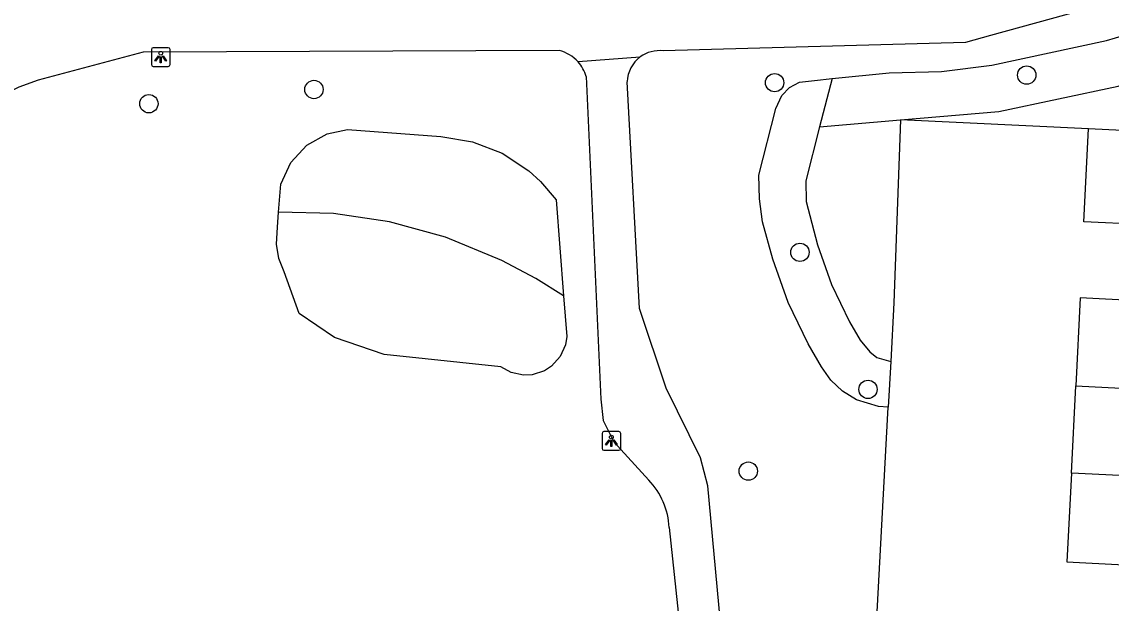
# Model space of a CAD drawing. Extents: x 162990 to 165007, y 383433 to 384336.
# Drawn here: x 164530.9 to 164588.9, y 383941.1 to 383972.1 of the extents above; entities that cross this region are included whole.
import ezdxf

# ---------------------------------------------------------------- set-up
doc = ezdxf.new("R2010")
doc.units = 0
for name, color, linetype in [('IMGEO_Boom', 7, 'Continuous'), ('IMGEO_Groenvoorziening', 7, 'Continuous'), ('IMGEO_Lichtpunt', 7, 'Continuous'), ('IMGEO_Pand', 7, 'Continuous'), ('IMGEO_Voetpad_gesloten', 7, 'Continuous')]:
    doc.layers.add(name, color=color, linetype=linetype)

msp = doc.modelspace()

# ---------------------------------------------------------------- linework, layer by layer
at = {"layer": 'IMGEO_Boom'}
for centre in [(164584.426, 383969.301), (164546.435, 383968.534), (164570.99, 383968.898), (164537.633, 383967.777), (164572.335, 383959.854), (164575.966, 383952.549), (164569.586, 383948.189)]:
    msp.add_circle(centre, 0.489, dxfattribs=at)
at = {"layer": 'IMGEO_Groenvoorziening'}
for points in [[(164574.052, 383969.115), (164577.096, 383969.418), (164579.892, 383969.486), (164582.57, 383969.838), (164588.684, 383971.144), (164596.838, 383973.585)], [(164577.706, 383966.909), (164582.94, 383967.361), (164589.305, 383968.72), (164599.353, 383971.728)], [(164577.042, 383951.6), (164576.523, 383951.628), (164575.344, 383951.99), (164574.607, 383952.444), (164573.98, 383953.041), (164573.491, 383953.756), (164572.774, 383954.98), (164571.718, 383957.185), (164570.897, 383959.489), (164570.343, 383961.476), (164570.177, 383962.713), (164570.142, 383963.96), (164571.061, 383967.527), (164571.364, 383968.211), (164571.782, 383968.643), (164572.314, 383968.925), (164573.108, 383969.021), (164574.052, 383969.115)], [(164574.052, 383969.115), (164573.387, 383966.536)], [(164573.387, 383966.536), (164572.648, 383963.665), (164572.667, 383962.566), (164573.277, 383960.259), (164574.029, 383958.147), (164574.984, 383956.154), (164575.555, 383955.179), (164576.055, 383954.557), (164576.439, 383954.251), (164577.174, 383954.042)], [(164573.387, 383966.536), (164577.706, 383966.909)], [(164577.706, 383966.909), (164577.343, 383957.159), (164577.174, 383954.042)], [(164587.714, 383966.442), (164577.706, 383966.909)], [(164544.548, 383961.995), (164544.667, 383963.495), (164545.194, 383964.636), (164546.048, 383965.559), (164547.145, 383966.173), (164548.214, 383966.408), (164553.204, 383966.029), (164554.883, 383965.752), (164556.467, 383965.132), (164557.888, 383964.197), (164558.518, 383963.623), (164559.341, 383962.646), (164559.737, 383957.543)], [(164559.737, 383957.543), (164559.906, 383955.373), (164559.834, 383954.922), (164559.555, 383954.298), (164559.097, 383953.791), (164558.714, 383953.543), (164558.063, 383953.332), (164557.607, 383953.309), (164556.939, 383953.452), (164556.398, 383953.755), (164550.178, 383954.407), (164547.535, 383955.313), (164545.647, 383956.597), (164544.844, 383958.809), (164544.559, 383959.53), (164544.43, 383960.294), (164544.485, 383961.197), (164544.548, 383961.995)], [(164559.737, 383957.543), (164558.265, 383958.462), (164556.452, 383959.415), (164553.453, 383960.67), (164550.455, 383961.484), (164547.48, 383961.926), (164544.548, 383961.995)], [(164577.174, 383954.042), (164577.042, 383951.6)], [(164576.023, 383932.741), (164577.042, 383951.6)]]:
    msp.add_lwpolyline(points, dxfattribs=at)
at = {"layer": 'IMGEO_Lichtpunt'}
for p, q in [((164537.767, 383970.667), (164537.767, 383969.86)), ((164537.767, 383970.667), (164537.767, 383969.86)), ((164538.669, 383970.762), (164537.861, 383970.762)), ((164538.669, 383970.762), (164537.861, 383970.762)), ((164538.763, 383969.86), (164538.763, 383970.667)), ((164538.763, 383969.86), (164538.763, 383970.667)), ((164537.861, 383969.766), (164538.669, 383969.766)), ((164537.861, 383969.766), (164538.669, 383969.766)), ((164562.69, 383950.296), (164561.882, 383950.296)), ((164562.69, 383950.296), (164561.882, 383950.296)), ((164561.788, 383950.201), (164561.788, 383949.394)), ((164561.788, 383950.201), (164561.788, 383949.394)), ((164562.784, 383949.394), (164562.784, 383950.201)), ((164562.784, 383949.394), (164562.784, 383950.201)), ((164561.882, 383949.3), (164562.69, 383949.3)), ((164561.882, 383949.3), (164562.69, 383949.3))]:
    msp.add_line(p, q, dxfattribs=at)
for points in [[(164538.141, 383970.331), (164538.18, 383970.303), (164537.992, 383970.041), (164537.954, 383970.068), (164538.141, 383970.331)], [(164538.243, 383970.283), (164538.29, 383970.283), (164538.29, 383969.961), (164538.243, 383969.961), (164538.243, 383970.283)], [(164538.353, 383970.303), (164538.391, 383970.33), (164538.578, 383970.068), (164538.539, 383970.04), (164538.353, 383970.303)], [(164562.162, 383949.865), (164562.201, 383949.837), (164562.013, 383949.575), (164561.975, 383949.602), (164562.162, 383949.865)], [(164562.264, 383949.817), (164562.311, 383949.817), (164562.311, 383949.495), (164562.264, 383949.495), (164562.264, 383949.817)], [(164562.374, 383949.837), (164562.412, 383949.864), (164562.599, 383949.602), (164562.56, 383949.574), (164562.374, 383949.837)]]:
    msp.add_lwpolyline(points, dxfattribs=at)
for centre in [(164538.266, 383970.465), (164562.287, 383949.999)]:
    msp.add_circle(centre, 0.0994, dxfattribs=at)
for centre, start, end in [((164537.861, 383970.667), 90, 180), ((164537.861, 383970.667), 90, 180), ((164538.669, 383970.667), 0, 90), ((164538.669, 383970.667), 0, 90), ((164537.861, 383969.86), 180, 270), ((164537.861, 383969.86), 180, 270), ((164538.669, 383969.86), 270, 0), ((164538.669, 383969.86), 270, 360), ((164561.882, 383950.201), 90, 180), ((164561.882, 383950.201), 90, 180), ((164562.69, 383950.201), 0, 90), ((164562.69, 383950.201), 0, 90), ((164561.882, 383949.394), 180, 270), ((164561.882, 383949.394), 180, 270), ((164562.69, 383949.394), 270, 0), ((164562.69, 383949.394), 270, 360)]:
    msp.add_arc(centre, 0.0946, start, end, dxfattribs=at)
at = {"layer": 'IMGEO_Pand'}
for points in [[(164590.434, 383959.3), (164590.536, 383961.331), (164587.466, 383961.485), (164587.714, 383966.442)], [(164597.55, 383965.95), (164587.714, 383966.442)], [(164590.434, 383959.3), (164590.333, 383957.272), (164587.274, 383957.425), (164587.039, 383952.729)], [(164587.039, 383952.729), (164593.615, 383952.402), (164593.72, 383954.491), (164596.972, 383954.332)], [(164586.806, 383948.082), (164587.039, 383952.729)], [(164596.717, 383949.848), (164593.495, 383950.011), (164593.382, 383947.755), (164586.806, 383948.082)], [(164586.806, 383948.082), (164586.569, 383943.351), (164589.613, 383943.198)]]:
    msp.add_lwpolyline(points, dxfattribs=at)
at = {"layer": 'IMGEO_Voetpad_gesloten'}
for points in [[(164597.046, 383975.435), (164582.502, 383971.41), (164581.171, 383971.038), (164565.046, 383970.594)], [(164559.496, 383970.615), (164537.335, 383970.522), (164531.735, 383969.033), (164530.709, 383968.662), (164527.609, 383967.166), (164514.972, 383958.162)], [(164563.819, 383970.266), (164560.514, 383970.003)], [(164560.948, 383969.231), (164561.732, 383952.025), (164561.858, 383950.888), (164562.417, 383949.75), (164564.277, 383947.712)], [(164568.787, 383932.828), (164567.433, 383947.415), (164567.042, 383948.905), (164565.21, 383952.619), (164563.793, 383956.858), (164563.127, 383968.951)], [(164565.369, 383945.18), (164566.692, 383932.665), (164567.72, 383921.882), (164567.882, 383920.836), (164568.533, 383919.973), (164573.045, 383914.664)]]:
    msp.add_lwpolyline(points, dxfattribs=at)
for centre, radius, start, end in [((164559.005, 383968.646), 2.03, 41.97196, 76.00126), ((164564.847, 383968.881), 1.725, 83.36188, 126.57069), ((164559.017, 383968.653), 2.016, 16.65243, 42.03488), ((164564.849, 383968.885), 1.723, 126.70188, 177.78822), ((164561.455, 383944.993), 3.919, 2.73015, 43.92896)]:
    msp.add_arc(centre, radius, start, end, dxfattribs=at)

doc.saveas('drawing.dxf')
